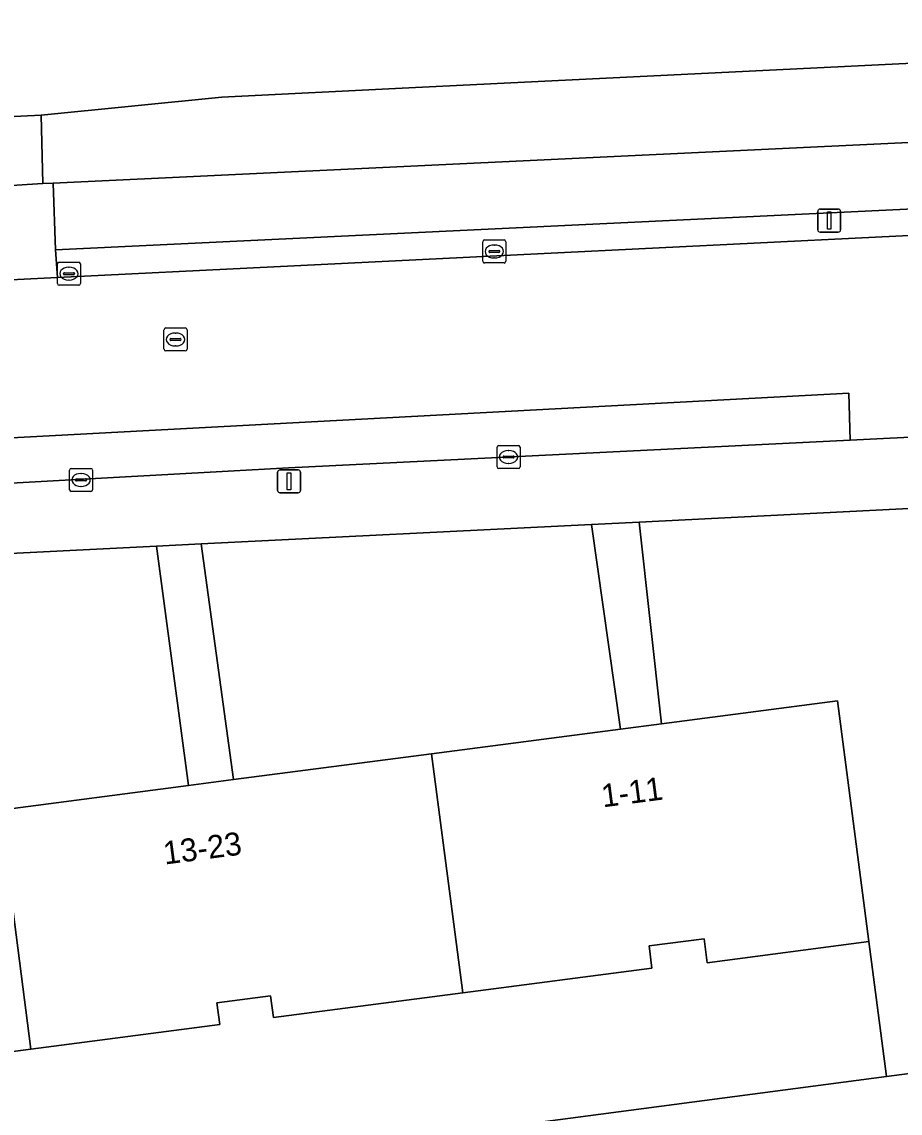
# Model space of a CAD drawing. Extents: x 161084 to 161928, y 385354 to 386522.
# Drawn here: x 161240.96 to 161279.13, y 385705.83 to 385753.28 of the extents above; entities that cross this region are included whole.
import ezdxf

# ---------------------------------------------------------------- set-up
doc = ezdxf.new("R2010")
doc.units = 0
for name, color, linetype in [('IMGEO_Erf', 7, 'Continuous'), ('IMGEO_Fietspad_open', 7, 'Continuous'), ('IMGEO_Groenvoorziening', 7, 'Continuous'), ('IMGEO_Kolk', 7, 'Continuous'), ('IMGEO_Lichtmast', 7, 'Continuous'), ('IMGEO_Pand', 7, 'Continuous'), ('IMGEO_Pand_nummerreeks', 7, 'Continuous'), ('IMGEO_Parkeervlak_gesloten', 7, 'Continuous'), ('IMGEO_Rijbaan_lokaal_gesloten', 7, 'Continuous'), ('IMGEO_Rioolput', 7, 'Continuous'), ('IMGEO_Verkeerseiland_open', 7, 'Continuous'), ('IMGEO_Voetpad_open', 7, 'Continuous')]:
    doc.layers.add(name, color=color, linetype=linetype)

msp = doc.modelspace()

# ---------------------------------------------------------------- linework, layer by layer
at = {"layer": 'IMGEO_Erf'}
msp.add_lwpolyline([(161213.26, 385753.354), (161214.348, 385752.155), (161215.539, 385751.058), (161216.822, 385750.072), (161216.926, 385750), (161217.58, 385749.625), (161218.264, 385749.309), (161218.974, 385749.056), (161219.704, 385748.868), (161220.448, 385748.745), (161221.199, 385748.689), (161221.953, 385748.701), (161221.983, 385748.703), (161237.072, 385748.988), (161241.806, 385749.216), (161249.651, 385750), (161257.774, 385750.404), (161280.258, 385751.507)], dxfattribs=at)
at = {"layer": 'IMGEO_Fietspad_open'}
msp.add_lwpolyline([(161279.817, 385748.052), (161242.323, 385746.265), (161242.423, 385743.373), (161280.03, 385745.166)], dxfattribs=at)
at = {"layer": 'IMGEO_Groenvoorziening'}
msp.add_lwpolyline([(161281.229, 385732.209), (161267.786, 385731.533), (161268.759, 385722.764), (161276.404, 385723.762), (161277.771, 385713.29), (161278.537, 385707.418), (161282.968, 385708.005)], dxfattribs=at)
for points in [[(161265.72, 385731.43), (161248.751, 385730.577), (161250.157, 385720.335), (161258.761, 385721.458), (161266.97, 385722.53)], [(161246.817, 385730.48), (161230.025, 385729.636), (161231.382, 385717.883), (161239.996, 385719.008), (161248.195, 385720.078)]]:
    msp.add_lwpolyline(points, close=True, dxfattribs=at)
at = {"layer": 'IMGEO_Kolk'}
for p, q in [((161261.066, 385743.795), (161261.918, 385743.795)), ((161260.991, 385742.869), (161260.991, 385743.721)), ((161261.25, 385743.289), (161261.25, 385743.301)), ((161261.293, 385743.338), (161261.691, 385743.338)), ((161261.479, 385743.575), (161261.504, 385743.575)), ((161261.734, 385743.301), (161261.734, 385743.289)), ((161261.992, 385743.721), (161261.992, 385742.869)), ((161242.58, 385742.83), (161243.432, 385742.83)), ((161261.688, 385743.252), (161261.29, 385743.252)), ((161261.502, 385743.015), (161261.477, 385743.015)), ((161242.505, 385741.904), (161242.505, 385742.756)), ((161242.764, 385742.324), (161242.764, 385742.336)), ((161242.807, 385742.373), (161243.205, 385742.373)), ((161242.993, 385742.61), (161243.018, 385742.61)), ((161243.248, 385742.336), (161243.248, 385742.324)), ((161243.506, 385742.756), (161243.506, 385741.904)), ((161261.918, 385742.795), (161261.066, 385742.795)), ((161243.202, 385742.287), (161242.804, 385742.287)), ((161243.016, 385742.05), (161242.991, 385742.05)), ((161243.432, 385741.83), (161242.58, 385741.83)), ((161261.611, 385733.933), (161261.611, 385734.785)), ((161261.686, 385734.859), (161262.538, 385734.859)), ((161262.612, 385734.785), (161262.612, 385733.933)), ((161261.87, 385734.353), (161261.87, 385734.365)), ((161262.308, 385734.316), (161261.91, 385734.316)), ((161261.913, 385734.402), (161262.311, 385734.402)), ((161262.099, 385734.639), (161262.124, 385734.639)), ((161262.354, 385734.365), (161262.354, 385734.353)), ((161243.033, 385732.937), (161243.033, 385733.789)), ((161243.108, 385733.863), (161243.96, 385733.863)), ((161244.034, 385733.789), (161244.034, 385732.937)), ((161262.538, 385733.859), (161261.686, 385733.859)), ((161262.122, 385734.079), (161262.097, 385734.079)), ((161243.292, 385733.357), (161243.292, 385733.369)), ((161243.73, 385733.32), (161243.332, 385733.32)), ((161243.335, 385733.406), (161243.733, 385733.406)), ((161243.521, 385733.643), (161243.546, 385733.643)), ((161243.776, 385733.369), (161243.776, 385733.357)), ((161243.96, 385732.863), (161243.108, 385732.863)), ((161243.544, 385733.083), (161243.519, 385733.083))]:
    msp.add_line(p, q, dxfattribs=at)
for points in [[(161261.066, 385743.795), (161261.918, 385743.795)], [(161260.991, 385742.869), (161260.991, 385743.721)], [(161261.992, 385743.721), (161261.992, 385742.869)], [(161242.58, 385742.83), (161243.432, 385742.83)], [(161242.505, 385741.904), (161242.505, 385742.756)], [(161243.506, 385742.756), (161243.506, 385741.904)], [(161261.918, 385742.795), (161261.066, 385742.795)], [(161243.432, 385741.83), (161242.58, 385741.83)], [(161261.611, 385733.933), (161261.611, 385734.785)], [(161261.686, 385734.859), (161262.538, 385734.859)], [(161262.612, 385734.785), (161262.612, 385733.933)], [(161243.033, 385732.937), (161243.033, 385733.789)], [(161243.108, 385733.863), (161243.96, 385733.863)], [(161244.034, 385733.789), (161244.034, 385732.937)], [(161262.538, 385733.859), (161261.686, 385733.859)], [(161243.96, 385732.863), (161243.108, 385732.863)]]:
    msp.add_lwpolyline(points, dxfattribs=at)
for centre, radius, start, end in [((161261.068, 385743.719), 0.0765, 91.552, 178.448), ((161261.068, 385743.719), 0.0765, 91.552, 178.448), ((161261.916, 385743.719), 0.0765, 1.552, 88.448), ((161261.916, 385743.719), 0.0765, 1.552, 88.448), ((161261.29, 385743.298), 0.0403, 85.8775, 175.7526), ((161261.287, 385743.288), 0.0366, 178.938, 274.7102), ((161261.691, 385743.295), 0.043, 264.8664, 352.4533), ((161261.695, 385743.3), 0.0386, 1.7309, 96.639), ((161242.582, 385742.754), 0.0765, 91.552, 178.448), ((161242.582, 385742.754), 0.0765, 91.552, 178.448), ((161243.43, 385742.754), 0.0765, 1.552, 88.448), ((161243.43, 385742.754), 0.0765, 1.552, 88.448), ((161261.068, 385742.871), 0.0765, 181.552, 268.448), ((161261.068, 385742.871), 0.0765, 181.552, 268.448), ((161261.916, 385742.871), 0.0765, 271.552, 358.448), ((161261.916, 385742.871), 0.0765, 271.552, 358.448), ((161242.804, 385742.333), 0.0403, 85.8775, 175.7526), ((161242.801, 385742.323), 0.0366, 178.938, 274.7102), ((161243.205, 385742.33), 0.043, 264.8664, 352.4533), ((161243.209, 385742.335), 0.0386, 1.7309, 96.639), ((161242.582, 385741.906), 0.0765, 181.552, 268.448), ((161242.582, 385741.906), 0.0765, 181.552, 268.448), ((161243.43, 385741.906), 0.0765, 271.552, 358.448), ((161243.43, 385741.906), 0.0765, 271.552, 358.448), ((161261.688, 385734.783), 0.0765, 91.552, 178.448), ((161261.688, 385734.783), 0.0765, 91.552, 178.448), ((161262.536, 385734.783), 0.0765, 1.552, 88.448), ((161262.536, 385734.783), 0.0765, 1.552, 88.448), ((161261.91, 385734.362), 0.0403, 85.8775, 175.7526), ((161261.907, 385734.352), 0.0366, 178.938, 274.7102), ((161262.311, 385734.359), 0.043, 264.8664, 352.4533), ((161262.315, 385734.364), 0.0386, 1.7309, 96.639), ((161243.11, 385733.787), 0.0765, 91.552, 178.448), ((161243.11, 385733.787), 0.0765, 91.552, 178.448), ((161243.958, 385733.787), 0.0765, 1.552, 88.448), ((161243.958, 385733.787), 0.0765, 1.552, 88.448), ((161261.688, 385733.935), 0.0765, 181.552, 268.448), ((161261.688, 385733.935), 0.0765, 181.552, 268.448), ((161262.536, 385733.935), 0.0765, 271.552, 358.448), ((161262.536, 385733.935), 0.0765, 271.552, 358.448), ((161243.332, 385733.366), 0.0403, 85.8775, 175.7526), ((161243.329, 385733.356), 0.0366, 178.938, 274.7102), ((161243.733, 385733.363), 0.043, 264.8664, 352.4533), ((161243.737, 385733.368), 0.0386, 1.7309, 96.639), ((161243.11, 385732.939), 0.0765, 181.552, 268.448), ((161243.11, 385732.939), 0.0765, 181.552, 268.448), ((161243.958, 385732.939), 0.0765, 271.552, 358.448), ((161243.958, 385732.939), 0.0765, 271.552, 358.448)]:
    msp.add_arc(centre, radius, start, end, dxfattribs=at)
for centre, major_axis, ratio, start_param, end_param in [((161261.478, 385743.295), (-0.387, 0.002), 0.722429, 4.712389, 7.853982), ((161261.503, 385743.295), (-0.39, 0.002), 0.717154, 1.570796, 4.712389), ((161242.992, 385742.33), (-0.387, 0.002), 0.722429, 4.712389, 7.853982), ((161243.017, 385742.33), (-0.39, 0.002), 0.717154, 1.570796, 4.712389), ((161262.098, 385734.359), (-0.387, 0.002), 0.722429, 4.712389, 7.853982), ((161262.123, 385734.359), (-0.39, 0.002), 0.717154, 1.570796, 4.712389), ((161243.52, 385733.363), (-0.387, 0.002), 0.722429, 4.712389, 7.853982), ((161243.545, 385733.363), (-0.39, 0.002), 0.717154, 1.570796, 4.712389)]:
    msp.add_ellipse(centre, major_axis=major_axis, ratio=ratio, start_param=start_param, end_param=end_param, dxfattribs=at)
at = {"layer": 'IMGEO_Lichtmast'}
for p, q in [((161275.55, 385744.239), (161275.55, 385745.039)), ((161275.55, 385745.039), (161275.55, 385744.239)), ((161275.65, 385745.139), (161276.44, 385745.139)), ((161276.44, 385745.139), (161275.65, 385745.139)), ((161276.54, 385745.039), (161276.54, 385744.239)), ((161276.54, 385744.239), (161276.54, 385745.039)), ((161276.44, 385744.139), (161275.65, 385744.139)), ((161275.65, 385744.139), (161276.44, 385744.139)), ((161252.177, 385733.801), (161252.967, 385733.801)), ((161252.967, 385733.801), (161252.177, 385733.801)), ((161252.077, 385732.901), (161252.077, 385733.701)), ((161252.077, 385733.701), (161252.077, 385732.901)), ((161253.067, 385733.701), (161253.067, 385732.901)), ((161253.067, 385732.901), (161253.067, 385733.701)), ((161252.967, 385732.801), (161252.177, 385732.801)), ((161252.177, 385732.801), (161252.967, 385732.801))]:
    msp.add_line(p, q, dxfattribs=at)
for points in [[(161275.97, 385745.014), (161276.12, 385745.014), (161276.12, 385744.264), (161275.97, 385744.264), (161275.97, 385745.014)], [(161252.497, 385733.676), (161252.647, 385733.676), (161252.647, 385732.926), (161252.497, 385732.926), (161252.497, 385733.676)]]:
    msp.add_lwpolyline(points, dxfattribs=at)
for centre, start, end in [((161275.65, 385745.039), 90, 180), ((161275.65, 385745.039), 90, 180), ((161276.44, 385745.039), 0, 90), ((161276.44, 385745.039), 360, 90), ((161275.65, 385744.239), 180, 270), ((161275.65, 385744.239), 180, 270), ((161276.44, 385744.239), 270, 0), ((161276.44, 385744.239), 270, 0), ((161252.177, 385733.701), 90, 180), ((161252.177, 385733.701), 90, 180), ((161252.967, 385733.701), 0, 90), ((161252.967, 385733.701), 360, 90), ((161252.177, 385732.901), 180, 270), ((161252.177, 385732.901), 180, 270), ((161252.967, 385732.901), 270, 0), ((161252.967, 385732.901), 270, 0)]:
    msp.add_arc(centre, 0.1, start, end, dxfattribs=at)
at = {"layer": 'IMGEO_Pand'}
for points in [[(161276.404, 385723.762), (161268.759, 385722.764), (161266.97, 385722.53), (161258.761, 385721.458), (161260.119, 385711.061), (161268.343, 385712.135), (161268.217, 385713.101), (161270.607, 385713.413), (161270.743, 385712.372), (161277.771, 385713.29)], [(161258.761, 385721.458), (161250.157, 385720.335), (161248.195, 385720.078), (161239.996, 385719.008), (161241.353, 385708.61), (161249.563, 385709.682), (161249.44, 385710.624), (161251.771, 385710.928), (161251.894, 385709.987), (161260.119, 385711.061)], [(161239.996, 385719.008), (161231.382, 385717.883), (161229.367, 385717.62), (161222.219, 385716.687), (161223.583, 385706.245), (161230.777, 385707.185), (161230.653, 385708.133), (161233.026, 385708.443), (161233.144, 385707.538), (161241.353, 385708.61)]]:
    msp.add_lwpolyline(points, close=True, dxfattribs=at)
at = {"layer": 'IMGEO_Parkeervlak_gesloten'}
msp.add_lwpolyline([(161276.964, 385735.09), (161276.893, 385737.129), (161235.882, 385734.948), (161235.991, 385732.925), (161236.22, 385732.937), (161239.165, 385733.149), (161252.551, 385733.889)], close=True, dxfattribs=at)
at = {"layer": 'IMGEO_Rijbaan_lokaal_gesloten'}
for points in [[(161500.103, 385755.198), (161418.736, 385751.073), (161381.651, 385749.181), (161381.504, 385749.31), (161380.98, 385749.285), (161377.878, 385749.133), (161320.765, 385746.237), (161317.001, 385746.046), (161299.32, 385745.062), (161299.179, 385744.92), (161280.571, 385744.018), (161280.109, 385744.015), (161242.513, 385742.169), (161236.694, 385741.875), (161234.962, 385741.865), (161229.395, 385741.609), (161215.298, 385740.905), (161214.505, 385740.872), (161212.577, 385740.786), (161211.091, 385740.701), (161207.545, 385740.541), (161206.729, 385740.502), (161202.497, 385740.278)], [(161219.21, 385731.574), (161226.143, 385732.277), (161227.672, 385732.492), (161228.871, 385732.544), (161235.991, 385732.925), (161235.882, 385734.948), (161276.893, 385737.129), (161276.964, 385735.09), (161280.741, 385735.276), (161299.274, 385736.216), (161307.516, 385736.632), (161344.089, 385738.537), (161374.123, 385739.983), (161392.28, 385740.871), (161410.143, 385741.745), (161419.016, 385742.246), (161440.186, 385743.38), (161458.492, 385744.297), (161476.551, 385745.201), (161500, 385746.526), (161506.744, 385746.859), (161524.82, 385747.75), (161543.029, 385748.648), (161566.659, 385749.814)]]:
    msp.add_lwpolyline(points, dxfattribs=at)
at = {"layer": 'IMGEO_Rioolput'}
for p, q in [((161247.212, 385739.969), (161248.064, 385739.969)), ((161247.137, 385739.043), (161247.137, 385739.895)), ((161247.396, 385739.463), (161247.396, 385739.475)), ((161247.439, 385739.512), (161247.837, 385739.512)), ((161247.625, 385739.749), (161247.65, 385739.749)), ((161247.88, 385739.475), (161247.88, 385739.463)), ((161248.138, 385739.895), (161248.138, 385739.043)), ((161247.834, 385739.426), (161247.436, 385739.426)), ((161247.648, 385739.189), (161247.623, 385739.189)), ((161248.064, 385738.969), (161247.212, 385738.969))]:
    msp.add_line(p, q, dxfattribs=at)
for points in [[(161247.212, 385739.969), (161248.064, 385739.969)], [(161247.137, 385739.043), (161247.137, 385739.895)], [(161248.138, 385739.895), (161248.138, 385739.043)], [(161248.064, 385738.969), (161247.212, 385738.969)]]:
    msp.add_lwpolyline(points, dxfattribs=at)
for centre, radius, start, end in [((161247.214, 385739.893), 0.0765, 91.552, 178.448), ((161247.214, 385739.893), 0.0765, 91.552, 178.448), ((161248.062, 385739.893), 0.0765, 1.552, 88.448), ((161248.062, 385739.893), 0.0765, 1.552, 88.448), ((161247.436, 385739.472), 0.0403, 85.8775, 175.7526), ((161247.841, 385739.474), 0.0386, 1.7309, 96.639), ((161247.214, 385739.045), 0.0765, 181.552, 268.448), ((161247.214, 385739.045), 0.0765, 181.552, 268.448), ((161247.433, 385739.462), 0.0366, 178.938, 274.7102), ((161247.837, 385739.469), 0.043, 264.8664, 352.4533), ((161248.062, 385739.045), 0.0765, 271.552, 358.448), ((161248.062, 385739.045), 0.0765, 271.552, 358.448)]:
    msp.add_arc(centre, radius, start, end, dxfattribs=at)
for centre, major_axis, ratio, start_param, end_param in [((161247.624, 385739.469), (-0.387, 0.002), 0.722429, 4.712389, 7.853982), ((161247.649, 385739.469), (-0.39, 0.002), 0.717154, 1.570796, 4.712389)]:
    msp.add_ellipse(centre, major_axis=major_axis, ratio=ratio, start_param=start_param, end_param=end_param, dxfattribs=at)
at = {"layer": 'IMGEO_Verkeerseiland_open'}
msp.add_lwpolyline([(161280.03, 385745.166), (161242.423, 385743.373), (161242.513, 385742.169), (161280.109, 385744.015)], dxfattribs=at)
at = {"layer": 'IMGEO_Voetpad_open'}
for points in [[(161284.461, 385750.809), (161280.258, 385751.507), (161257.774, 385750.404), (161249.651, 385750), (161241.806, 385749.216), (161241.868, 385746.248), (161242.323, 385746.265), (161279.817, 385748.052)], [(161280.741, 385735.276), (161276.964, 385735.09), (161252.551, 385733.889), (161239.165, 385733.149), (161236.22, 385732.937), (161235.991, 385732.925), (161228.871, 385732.544), (161227.672, 385732.492), (161226.143, 385732.277)], [(161226.987, 385729.828), (161227.838, 385729.868), (161227.88, 385729.535), (161230.025, 385729.636), (161246.817, 385730.48), (161248.751, 385730.577), (161265.72, 385731.43), (161267.786, 385731.533), (161281.229, 385732.209), (161285.006, 385733.592)], [(161282.968, 385708.005), (161278.537, 385707.418), (161224.363, 385700.277), (161222.595, 385700.047)]]:
    msp.add_lwpolyline(points, dxfattribs=at)
for points in [[(161241.806, 385749.216), (161237.072, 385748.988), (161237.129, 385745.943), (161241.868, 385746.248)], [(161242.323, 385746.265), (161241.868, 385746.248), (161237.129, 385745.943), (161236.451, 385745.915), (161236.57, 385743.322), (161236.694, 385741.875), (161242.513, 385742.169), (161242.423, 385743.373)], [(161267.786, 385731.533), (161265.72, 385731.43), (161266.97, 385722.53), (161268.759, 385722.764)], [(161248.751, 385730.577), (161246.817, 385730.48), (161248.195, 385720.078), (161250.157, 385720.335)], [(161278.537, 385707.418), (161277.771, 385713.29), (161270.743, 385712.372), (161270.607, 385713.413), (161268.217, 385713.101), (161268.343, 385712.135), (161260.119, 385711.061), (161251.894, 385709.987), (161251.771, 385710.928), (161249.44, 385710.624), (161249.563, 385709.682), (161241.353, 385708.61), (161233.144, 385707.538), (161233.026, 385708.443), (161230.653, 385708.133), (161230.777, 385707.185), (161223.583, 385706.245), (161224.363, 385700.277)]]:
    msp.add_lwpolyline(points, close=True, dxfattribs=at)

# ---------------------------------------------------------------- texts
at = {"layer": 'IMGEO_Pand_nummerreeks'}
for s, p in [('1-11', (161266.213, 385719.124)), ('13-23', (161247.171, 385716.637))]:
    msp.add_text(s, height=1, rotation=7.437, dxfattribs=at).set_placement(p)

doc.saveas('drawing.dxf')
